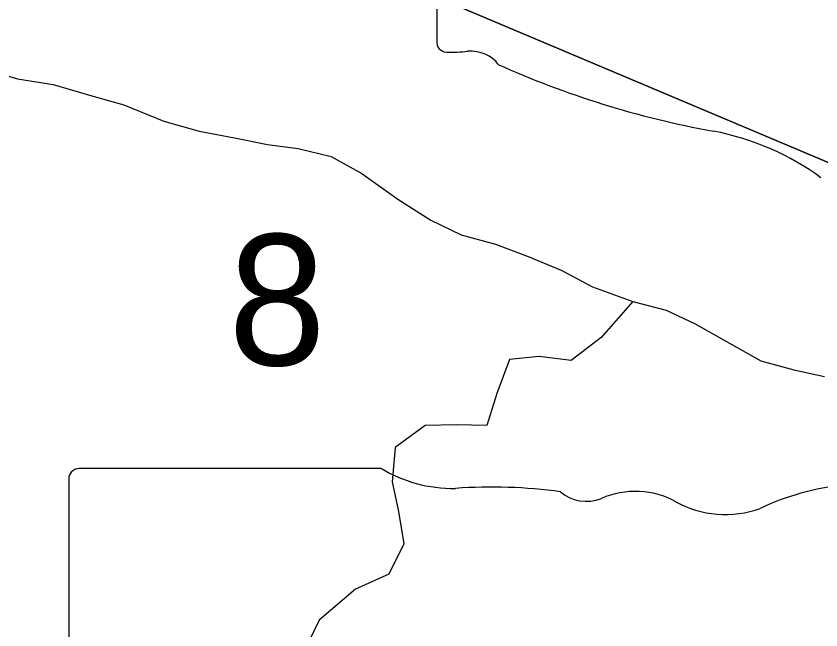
# Model space of a CAD drawing. Extents: x -6.2 to 37.4, y 0.2 to 22.2.
# Drawn here: x 3.6213 to 3.7498, y 17.5546 to 17.6527 of the extents above; entities that cross this region are included whole.
import ezdxf

# ---------------------------------------------------------------- set-up
doc = ezdxf.new("R2010")
doc.units = 0
for name, color, linetype in [('GM_X_Major_River', 7, 'Continuous'), ('GM_X_Minor_River', 7, 'Continuous'), ('GM_X_Section_Text', 7, 'Continuous'), ('GM_X_State_Shield', 7, 'Continuous'), ('GM_X_Township', 7, 'Continuous')]:
    doc.layers.add(name, color=color, linetype=linetype)

msp = doc.modelspace()

# ---------------------------------------------------------------- linework, layer by layer
at = {"layer": 'GM_X_Major_River'}
msp.add_lwpolyline([(3.61609, 17.64426), (3.62154, 17.64263), (3.6272, 17.64176), (3.63341, 17.63993), (3.63849, 17.6385), (3.64487, 17.6359), (3.65051, 17.63427), (3.65617, 17.63321), (3.66145, 17.63216), (3.66635, 17.63149), (3.67163, 17.63025), (3.67649, 17.62749), (3.68227, 17.62339), (3.6875, 17.62006), (3.69237, 17.61769), (3.69783, 17.61625), (3.70309, 17.61425), (3.70834, 17.61206), (3.71335, 17.60941), (3.71978, 17.60708), (3.72512, 17.60568), (3.72974, 17.60347), (3.74022, 17.59757), (3.74549, 17.59613), (3.75038, 17.59509)], dxfattribs=at)
at = {"layer": 'GM_X_Minor_River'}
msp.add_lwpolyline([(3.71978, 17.60708), (3.71474, 17.6013), (3.70993, 17.59761), (3.70484, 17.59828), (3.7001, 17.5978), (3.69809, 17.59234), (3.69647, 17.58725), (3.69155, 17.58735), (3.68663, 17.58726), (3.68182, 17.58376), (3.68133, 17.57827), (3.68237, 17.5735), (3.68321, 17.56836), (3.68083, 17.56348), (3.67548, 17.56112), (3.6697, 17.55612), (3.66713, 17.55086)], dxfattribs=at)
at = {"layer": 'GM_X_State_Shield'}
for p, q in [((3.68849, 17.74868), (3.68849, 17.64862)), ((3.67962, 17.5804), (3.63136, 17.5804)), ((3.62974, 17.57868), (3.62974, 17.47862))]:
    msp.add_line(p, q, dxfattribs=at)
for centre, major_axis, start_param, end_param in [((3.6904, 17.6484), (0.00193, 0), 3.00124, 4.508301), ((3.69069, 17.65864), (0.0147, 0), 4.665946, 4.897461), ((3.6937, 17.64284), (0.0053, 0), 0.519207, 1.627899), ((3.76061, 17.73274), (0.1262, 0), 4.195997, 4.488961), ((3.72298, 17.60367), (0.03949, 0), 0.823519, 1.323587), ((3.63163, 17.57889), (0.00191, 0), 1.712693, 3.28349), ((3.69112, 17.59202), (0.01852, 0), 4.042523, 4.731795), ((3.69726, 17.52422), (0.06648, 0), 1.404758, 1.657858), ((3.72019, 17.56784), (0.01111, 0), 0.950623, 2.079405), ((3.75812, 17.54984), (0.03516, 0), 1.699011, 2.107814), ((3.71235, 17.57941), (0.00534, 0), 3.836095, 5.185415), ((3.73453, 17.58371), (0.01336, 0), 4.081561, 5.145723)]:
    msp.add_ellipse(centre, major_axis=major_axis, ratio=0.8, start_param=start_param, end_param=end_param, dxfattribs=at)
at = {"layer": 'GM_X_Township'}
for points in [[(3.67931, 17.65959), (3.7567, 17.62686), (3.78655, 17.61544), (3.82463, 17.60221), (3.89959, 17.58149), (3.94768, 17.57331), (3.97807, 17.56966), (3.99262, 17.56879), (4.03243, 17.56827), (4.06681, 17.56985), (4.08492, 17.57204), (4.10221, 17.57558), (4.12025, 17.581), (4.18835, 17.60674)], [(4.18835, 17.60674), (4.12025, 17.581), (4.10221, 17.57558), (4.08492, 17.57204), (4.06681, 17.56985), (4.03243, 17.56827), (3.99262, 17.56879), (3.97807, 17.56966), (3.94768, 17.57331), (3.89959, 17.58149), (3.82463, 17.60221), (3.78655, 17.61544), (3.7567, 17.62686), (3.67931, 17.65959)]]:
    msp.add_lwpolyline(points, dxfattribs=at)

# ---------------------------------------------------------------- texts
at = {"layer": 'GM_X_Section_Text'}
msp.add_text('8', height=0.02093, rotation=0, dxfattribs=at).set_placement((3.65519, 17.59687))

doc.saveas('drawing.dxf')
